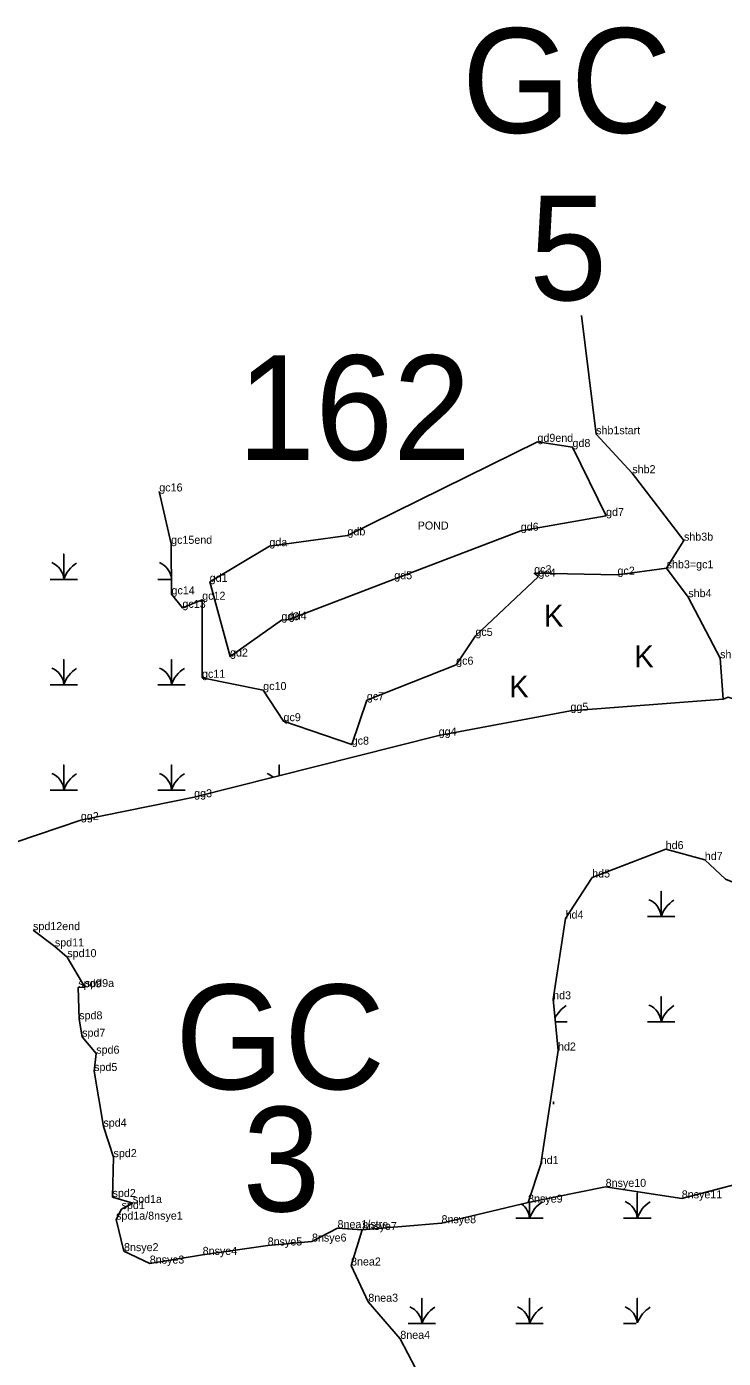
# Model space of a CAD drawing. Extents: x 2072529 to 2268796, y 436423 to 470397.
# Drawn here: x 2183882 to 2184317, y 452608 to 453440 of the extents above; entities that cross this region are included whole.
import ezdxf

# ---------------------------------------------------------------- set-up
doc = ezdxf.new("R2010")
doc.units = 0
for name, color, linetype in [('Default', 7, 'Continuous'), ('Exist Environmental Wetland Boundary', 7, 'Continuous'), ('Exist Environmental Wetland Boundary Cogo Comment', 7, 'Continuous'), ('Exist Environmental Wetland Boundary Cogo Point CELL', 7, 'Continuous'), ('Exist Hydro Jurisdictional Stream or Body of Water NEU Mitigable', 7, 'Continuous'), ('Exist Hydro Jurisdictional Stream or Body of Water NEU Mitigable Cogo Comment', 7, 'Continuous'), ('Exist Hydro Swamp or Marsh', 7, 'Continuous')]:
    doc.layers.add(name, color=color, linetype=linetype)

msp = doc.modelspace()

# ---------------------------------------------------------------- linework, layer by layer
at = {"layer": 'Default'}
msp.add_line((2184228.71, 453259.59), (2184237.77, 453185.47), dxfattribs=at)
at = {"layer": 'Exist Environmental Wetland Boundary'}
for points in [[(2183964.95, 453149.75), (2183972.34, 453117.03), (2183972.58, 453085.49), (2183979.42, 453077.04), (2183991.76, 453082.1), (2183991.65, 453033.35), (2184029.87, 453025.71), (2184042.54, 453006.26), (2184085.12, 452991.61), (2184094.61, 453019.35), (2184150.37, 453041.54), (2184162.37, 453059.53), (2184201.67, 453096.57), (2184199.11, 453098.64), (2184251.13, 453097.76), (2184281.81, 453101.74)], [(2183834.46, 452916.88), (2183916, 452944.48), (2183986.74, 452958.76), (2184139.44, 452997.26), (2184221.74, 453012.79), (2184317.13, 453019.93)], [(2184342.64, 452954.22), (2184377.49, 452907.7), (2184351.26, 452889.03), (2184340.31, 452898.72), (2184318.51, 452907.5), (2184305.63, 452919.59), (2184281.2, 452926.35), (2184235.29, 452908.62), (2184218.7, 452882.98), (2184210.93, 452832.58), (2184213.95, 452800.56), (2184203.13, 452729.67), (2184195.27, 452705.58)], [(2184091.73, 452688.49), (2184084.71, 452666.29), (2184095.48, 452643.67), (2184115.48, 452620.5), (2184124.88, 452602.09), (2184132.94, 452579.86), (2184115.96, 452580.62), (2184086.43, 452583.9), (2184053.85, 452557.85), (2184035.62, 452541.08), (2184025.68, 452519.51), (2184029.13, 452480.73), (2184034.09, 452455.28), (2184008.21, 452417.46), (2184026.15, 452383.11), (2184052.59, 452363.43), (2184082.41, 452372.14), (2184122.26, 452370.47)]]:
    msp.add_lwpolyline(points, dxfattribs=at)
at = {"layer": 'Exist Environmental Wetland Boundary Cogo Point CELL'}
for p, q in [((2184237.77, 453185.47), (2184237.77, 453185.47)), ((2184201.13, 453180.73), (2184201.13, 453180.73)), ((2184223.01, 453177.48), (2184223.01, 453177.48)), ((2184260.36, 453161.16), (2184260.36, 453161.16)), ((2183964.95, 453149.75), (2183964.95, 453149.75)), ((2184243.97, 453134.42), (2184243.97, 453134.42)), ((2184190.68, 453125.19), (2184190.68, 453125.19)), ((2183972.34, 453117.03), (2183972.34, 453117.03)), ((2184033.7, 453115.57), (2184033.7, 453115.57)), ((2184033.7, 453115.57), (2184033.7, 453115.57)), ((2184082.49, 453122.3), (2184082.49, 453122.3)), ((2184082.49, 453122.3), (2184082.49, 453122.3)), ((2184292.62, 453119.01), (2184292.62, 453119.01)), ((2184199.11, 453098.64), (2184199.11, 453098.64)), ((2184281.81, 453101.74), (2184281.81, 453101.74)), ((2184281.81, 453101.74), (2184281.81, 453101.74)), ((2183996.43, 453093.28), (2183996.43, 453093.28)), ((2184111.72, 453094.91), (2184111.72, 453094.91)), ((2184201.67, 453096.57), (2184201.67, 453096.57)), ((2184251.13, 453097.76), (2184251.13, 453097.76)), ((2183972.58, 453085.49), (2183972.58, 453085.49)), ((2183991.76, 453082.1), (2183991.76, 453082.1)), ((2184295.32, 453083.73), (2184295.32, 453083.73)), ((2183979.42, 453077.04), (2183979.42, 453077.04)), ((2184041.21, 453069.29), (2184041.21, 453069.29)), ((2184045.81, 453069.73), (2184045.81, 453069.73)), ((2184162.37, 453059.53), (2184162.37, 453059.53)), ((2184009.14, 453046.65), (2184009.14, 453046.65)), ((2184150.37, 453041.54), (2184150.37, 453041.54)), ((2184315.19, 453045.58), (2184315.19, 453045.58)), ((2183991.65, 453033.35), (2183991.65, 453033.35)), ((2184029.87, 453025.71), (2184029.87, 453025.71)), ((2184094.61, 453019.35), (2184094.61, 453019.35)), ((2184317.13, 453019.93), (2184317.13, 453019.93)), ((2184317.13, 453019.93), (2184317.13, 453019.93)), ((2184221.74, 453012.79), (2184221.74, 453012.79)), ((2184042.54, 453006.26), (2184042.54, 453006.26)), ((2184085.12, 452991.61), (2184085.12, 452991.61)), ((2184139.44, 452997.26), (2184139.44, 452997.26)), ((2183986.74, 452958.76), (2183986.74, 452958.76)), ((2183916, 452944.48), (2183916, 452944.48)), ((2184281.2, 452926.35), (2184281.2, 452926.35)), ((2184305.63, 452919.59), (2184305.63, 452919.59)), ((2184235.29, 452908.62), (2184235.29, 452908.62)), ((2184218.7, 452882.98), (2184218.7, 452882.98)), ((2183886.12, 452875.77), (2183886.12, 452875.77)), ((2183899.76, 452865.57), (2183899.76, 452865.57)), ((2183907.51, 452858.89), (2183907.51, 452858.89)), ((2183914.35, 452839.98), (2183914.35, 452839.98)), ((2183918.49, 452840.21), (2183918.49, 452840.21)), ((2184210.93, 452832.58), (2184210.93, 452832.58)), ((2183914.95, 452820.06), (2183914.95, 452820.06)), ((2183916.77, 452809.19), (2183916.77, 452809.19)), ((2184213.95, 452800.56), (2184213.95, 452800.56)), ((2183925.58, 452798.61), (2183925.58, 452798.61)), ((2183924.25, 452787.78), (2183924.25, 452787.78)), ((2183930.04, 452753.02), (2183930.04, 452753.02)), ((2183936.35, 452733.98), (2183936.35, 452733.98)), ((2184203.13, 452729.67), (2184203.13, 452729.67)), ((2183935.77, 452709.08), (2183935.77, 452709.08)), ((2184243.71, 452715.43), (2184243.71, 452715.43)), ((2184291.25, 452708.24), (2184291.25, 452708.24)), ((2183941.42, 452701.55), (2183941.42, 452701.55)), ((2183948.4, 452705.32), (2183948.4, 452705.32)), ((2184195.27, 452705.58), (2184195.27, 452705.58)), ((2183937.94, 452694.94), (2183937.94, 452694.94)), ((2184141.22, 452692.72), (2184141.22, 452692.72)), ((2184076.27, 452689.62), (2184076.27, 452689.62)), ((2184091.73, 452688.49), (2184091.73, 452688.49)), ((2183942.91, 452675.26), (2183942.91, 452675.26)), ((2184032.66, 452678.81), (2184032.66, 452678.81)), ((2184060.31, 452681.25), (2184060.31, 452681.25)), ((2183959.02, 452667.5), (2183959.02, 452667.5)), ((2183992.04, 452672.94), (2183992.04, 452672.94)), ((2184084.71, 452666.29), (2184084.71, 452666.29)), ((2184095.48, 452643.67), (2184095.48, 452643.67)), ((2184115.48, 452620.5), (2184115.48, 452620.5))]:
    msp.add_line(p, q, dxfattribs=at)
at = {"layer": 'Exist Hydro Jurisdictional Stream or Body of Water NEU Mitigable'}
for points in [[(2184237.77, 453185.47), (2184260.36, 453161.16), (2184292.62, 453119.01), (2184281.81, 453101.74), (2184295.32, 453083.73), (2184315.19, 453045.58), (2184317.13, 453019.93), (2184320.18, 453021.34), (2184332.48, 453017.31)], [(2184201.13, 453180.73), (2184082.49, 453122.3), (2184033.7, 453115.57), (2183996.43, 453093.28), (2184009.14, 453046.65), (2184041.21, 453069.29), (2184045.81, 453069.73), (2184111.72, 453094.91), (2184190.68, 453125.19), (2184243.97, 453134.42), (2184223.01, 453177.48), (2184201.13, 453180.73)], [(2183886.12, 452875.77), (2183899.76, 452865.57), (2183907.51, 452858.89), (2183918.49, 452840.21), (2183914.35, 452839.98), (2183914.95, 452820.06), (2183916.77, 452809.19), (2183925.58, 452798.61), (2183924.25, 452787.78), (2183930.04, 452753.02), (2183936.35, 452733.98), (2183935.77, 452709.08), (2183948.4, 452705.32), (2183941.42, 452701.55)], [(2184383.5, 452689.09), (2184366.57, 452692.14), (2184357.08, 452705.45), (2184346.18, 452706.95), (2184342, 452721.5), (2184291.25, 452708.24), (2184243.71, 452715.43), (2184195.27, 452705.58), (2184141.22, 452692.72), (2184091.73, 452688.49)], [(2183941.42, 452701.55), (2183937.94, 452694.94), (2183942.91, 452675.26), (2183959.02, 452667.5), (2183992.04, 452672.94), (2184032.66, 452678.81), (2184060.31, 452681.25), (2184076.27, 452689.62), (2184091.73, 452688.49)]]:
    msp.add_lwpolyline(points, dxfattribs=at)
at = {"layer": 'Exist Hydro Swamp or Marsh'}
for points in [[(2183896.73, 453094.8), (2183905.33, 453094.8), (2183905.33, 453110.58), (2183905.33, 453094.8), (2183913.93, 453094.8)], [(2183963.98, 453094.8), (2183972.51, 453094.8)], [(2183896.73, 453029), (2183905.33, 453029), (2183905.33, 453044.78), (2183905.33, 453029), (2183913.93, 453029)], [(2183963.98, 453029), (2183972.58, 453029), (2183972.58, 453044.78), (2183972.58, 453029), (2183981.18, 453029)], [(2183896.73, 452963.2), (2183905.33, 452963.2), (2183905.33, 452978.98), (2183905.33, 452963.2), (2183913.93, 452963.2)], [(2183963.98, 452963.2), (2183972.58, 452963.2), (2183972.58, 452978.98), (2183972.58, 452963.2), (2183981.18, 452963.2)], [(2184039.83, 452972.14), (2184039.83, 452978.98), (2184039.83, 452972.14)], [(2184269.75, 452884.27), (2184278.35, 452884.27), (2184278.35, 452900.05), (2184278.35, 452884.27), (2184286.95, 452884.27)], [(2184219.53, 452884.27), (2184219.7, 452884.27)], [(2184211.1, 452830.77), (2184211.1, 452833.68)], [(2184211.1, 452833.68), (2184211.1, 452830.77)], [(2184269.75, 452818.47), (2184278.35, 452818.47), (2184278.35, 452834.25), (2184278.35, 452818.47), (2184286.95, 452818.47)], [(2184212.26, 452818.47), (2184219.7, 452818.47)], [(2184211.1, 452767.06), (2184211.1, 452768.45), (2184211.1, 452767.06)], [(2184254.84, 452695.79), (2184263.44, 452695.79), (2184263.44, 452711.57), (2184263.44, 452695.79), (2184272.04, 452695.79)], [(2184187.59, 452695.79), (2184196.19, 452695.79), (2184196.19, 452705.77)], [(2184196.19, 452705.77), (2184196.19, 452695.79), (2184204.79, 452695.79)], [(2184120.34, 452629.99), (2184128.94, 452629.99), (2184128.94, 452645.77), (2184128.94, 452629.99), (2184137.54, 452629.99)], [(2184187.59, 452629.99), (2184196.19, 452629.99), (2184196.19, 452645.77), (2184196.19, 452629.99), (2184204.79, 452629.99)], [(2184263.44, 452630.49), (2184263.44, 452645.77), (2184263.44, 452630.49)], [(2184254.84, 452629.99), (2184262.7, 452629.99)]]:
    msp.add_lwpolyline(points, dxfattribs=at)
for centre, radius, start, end in [((2183893.07, 453093.91), 12.3, 4.14034, 67.53497), ((2183923.57, 453088.74), 19.22, 122.12745, 161.62219), ((2183960.32, 453093.91), 12.3, 7.84177, 67.53497), ((2183893.07, 453028.11), 12.3, 4.14034, 67.53497), ((2183923.57, 453022.94), 19.22, 122.12745, 161.62219), ((2183960.32, 453028.11), 12.3, 4.14034, 67.53497), ((2183990.82, 453022.94), 19.22, 122.12745, 161.62219), ((2183893.07, 452962.31), 12.3, 4.14034, 67.53497), ((2183960.32, 452962.31), 12.3, 4.14034, 67.53497), ((2184027.57, 452962.31), 12.3, 46.26019, 67.53497), ((2183923.57, 452957.14), 19.22, 122.12745, 161.62219), ((2183990.82, 452957.14), 19.22, 122.12745, 161.62219), ((2184266.08, 452883.38), 12.3, 4.14034, 67.53497), ((2184296.59, 452878.21), 19.22, 122.12745, 161.62219), ((2184229.34, 452812.41), 19.22, 122.12745, 154.15303), ((2184266.08, 452817.58), 12.3, 4.14034, 67.53497), ((2184296.59, 452812.41), 19.22, 122.12745, 161.62219), ((2184183.92, 452694.9), 12.3, 4.14034, 52.52746), ((2184214.43, 452689.73), 19.22, 122.12745, 161.62219), ((2184251.17, 452694.9), 12.3, 4.14034, 67.53497), ((2184281.68, 452689.73), 19.22, 122.12745, 161.62219), ((2184116.67, 452629.1), 12.3, 4.14034, 67.53497), ((2184147.18, 452623.93), 19.22, 122.12745, 161.62219), ((2184183.92, 452629.1), 12.3, 4.14034, 67.53497), ((2184214.43, 452623.93), 19.22, 122.12745, 161.62219), ((2184251.17, 452629.1), 12.3, 6.3668, 67.53497), ((2184281.68, 452623.93), 19.22, 122.12745, 159.5137)]:
    msp.add_arc(centre, radius, start, end, dxfattribs=at)

# ---------------------------------------------------------------- texts
at = {"layer": 'Default'}
for s, p in [('GC', (2184153.91, 453373.73)), ('5', (2184195.99, 453269.19)), ('162', (2184013.76, 453169.42)), ('GC', (2183974.88, 452776.42)), ('3', (2184016.96, 452700.08))]:
    msp.add_text(s, height=65.34, dxfattribs=at).set_placement(p)
at = {"layer": 'Exist Environmental Wetland Boundary Cogo Comment'}
for s, p in [('gc16', (2183964.95, 453149.75)), ('gc15end', (2183972.34, 453117.03)), ('gc3', (2184199.11, 453098.64)), ('gc4', (2184201.67, 453096.57)), ('gc2', (2184251.13, 453097.76)), ('gc14', (2183972.58, 453085.49)), ('gc13', (2183979.42, 453077.04)), ('gc12', (2183991.76, 453082.1)), ('gc5', (2184162.37, 453059.53)), ('gc6', (2184150.37, 453041.54)), ('gc11', (2183991.65, 453033.35)), ('gc10', (2184029.87, 453025.71)), ('gc7', (2184094.61, 453019.35)), ('gg5', (2184221.74, 453012.79)), ('gc9', (2184042.54, 453006.26)), ('gg4', (2184139.44, 452997.26)), ('gc8', (2184085.12, 452991.61)), ('gg3', (2183986.74, 452958.76)), ('gg2', (2183916, 452944.48)), ('hd6', (2184281.2, 452926.35)), ('hd7', (2184305.63, 452919.59)), ('hd5', (2184235.29, 452908.62)), ('hd4', (2184218.7, 452882.98)), ('hd3', (2184210.93, 452832.58)), ('hd2', (2184213.95, 452800.56)), ('hd1', (2184203.13, 452729.67)), ('8nea2', (2184084.71, 452666.29)), ('8nea3', (2184095.48, 452643.67)), ('8nea4', (2184115.48, 452620.5))]:
    msp.add_text(s, height=5, dxfattribs=at).set_placement(p)
at = {"layer": 'Exist Hydro Jurisdictional Stream or Body of Water NEU Mitigable Cogo Comment'}
for s, p in [('shb1start', (2184237.77, 453185.47)), ('gd9end', (2184201.13, 453180.73)), ('gd8', (2184223.01, 453177.48)), ('shb2', (2184260.36, 453161.16)), ('gd7', (2184243.97, 453134.42)), ('gdb', (2184082.49, 453122.3)), ('POND', (2184126.35, 453125.96)), ('gd6', (2184190.68, 453125.19)), ('shb3b', (2184292.62, 453119.01)), ('gda', (2184033.7, 453115.57)), ('shb3=gc1', (2184281.81, 453101.74)), ('gd1', (2183996.43, 453093.28)), ('gd5', (2184111.72, 453094.91)), ('shb4', (2184295.32, 453083.73)), ('gd3', (2184041.21, 453069.29)), ('gd4', (2184045.81, 453069.73)), ('gd2', (2184009.14, 453046.65)), ('shb5', (2184315.19, 453045.58)), ('spd12end', (2183886.12, 452875.77)), ('spd11', (2183899.76, 452865.57)), ('spd10', (2183907.51, 452858.89)), ('spd9', (2183914.35, 452839.98)), ('spd9a', (2183918.49, 452840.21)), ('spd8', (2183914.95, 452820.06)), ('spd7', (2183916.77, 452809.19)), ('spd6', (2183925.58, 452798.61)), ('spd5', (2183924.25, 452787.78)), ('spd4', (2183930.04, 452753.02)), ('spd2', (2183936.35, 452733.98)), ('8nsye10', (2184243.71, 452715.43)), ('spd2', (2183935.77, 452709.08)), ('spd1a', (2183948.4, 452705.32)), ('8nsye9', (2184195.27, 452705.58)), ('8nsye11', (2184291.25, 452708.24)), ('spd1a/8nsye1', (2183937.94, 452694.94)), ('spd1', (2183941.42, 452701.55)), ('8nea1/stre', (2184076.27, 452689.62)), ('8nsye7', (2184091.73, 452688.49)), ('8nsye8', (2184141.22, 452692.72)), ('8nsye5', (2184032.66, 452678.81)), ('8nsye6', (2184060.31, 452681.25)), ('8nsye2', (2183942.91, 452675.26)), ('8nsye4', (2183992.04, 452672.94)), ('8nsye3', (2183959.02, 452667.5))]:
    msp.add_text(s, height=5, dxfattribs=at).set_placement(p)
at = {"layer": 'Exist Hydro Swamp or Marsh'}
for p in [(2184205.16, 453065.34), (2184261.57, 453039.96), (2184183.53, 453021.15)]:
    msp.add_text('K', height=13.6, dxfattribs=at).set_placement(p)

doc.saveas('drawing.dxf')
